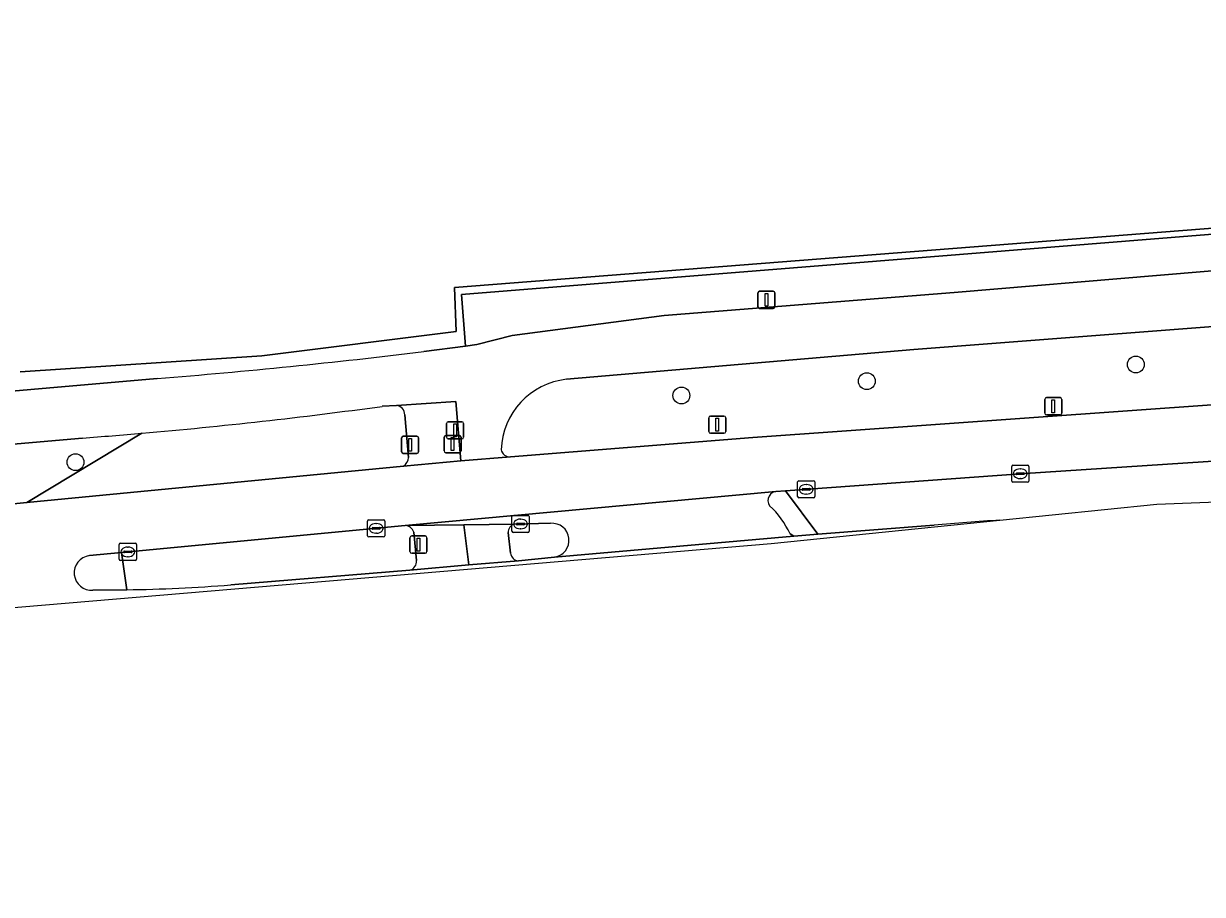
# Model space of a CAD drawing. Extents: x 162396 to 163643, y 386452 to 387406.
# Drawn here: x 163107.6 to 163176.1, y 386495.4 to 386546 of the extents above; entities that cross this region are included whole.
import ezdxf

# ---------------------------------------------------------------- set-up
doc = ezdxf.new("R2010")
doc.units = 0
for name, color, linetype in [('IMGEO_Berm_groen', 7, 'Continuous'), ('IMGEO_Boom', 7, 'Continuous'), ('IMGEO_Drukknoppaal', 7, 'Continuous'), ('IMGEO_Erf', 7, 'Continuous'), ('IMGEO_Fietspad_gesloten', 7, 'Continuous'), ('IMGEO_Groenvoorziening', 7, 'Continuous'), ('IMGEO_Kolk', 7, 'Continuous'), ('IMGEO_Lichtmast', 7, 'Continuous'), ('IMGEO_Muur', 7, 'Continuous'), ('IMGEO_Rijbaan_regionaal_gesloten', 7, 'Continuous'), ('IMGEO_Verkeerseiland_gesloten', 7, 'Continuous'), ('IMGEO_Verkeersregelinstallatiepaal', 7, 'Continuous'), ('IMGEO_Voetpad_open', 7, 'Continuous')]:
    doc.layers.add(name, color=color, linetype=linetype)

msp = doc.modelspace()

# ---------------------------------------------------------------- linework, layer by layer
at = {"layer": 'IMGEO_Berm_groen'}
for points in [[(163183.268, 386528.893), (163159.33, 386527.037), (163139.134, 386525.309)], [(163129.247, 386523.78), (163128.412, 386523.738)], [(163135.87, 386520.803), (163149.964, 386521.933), (163176.912, 386523.837), (163181, 386524.045)], [(163129.951, 386520.763), (163129.727, 386523.251)], [(163106.385, 386518.017), (163107.763, 386518.15), (163114.445, 386522.175)], [(163114.445, 386522.175), (163107.763, 386518.15), (163129.649, 386520.259)], [(163110.988, 386521.896), (163100.034, 386520.946), (163068.628, 386517.907), (163067.923, 386517.561)], [(163178.948, 386518.271), (163181.107, 386518.531), (163181.166, 386520.849), (163165.514, 386519.821), (163151.86, 386518.825), (163153.745, 386516.299), (163160.5, 386516.821)], [(163164.32, 386517.117), (163173.454, 386518.044), (163178.948, 386518.271)], [(163129.754, 386516.804), (163113.263, 386515.243), (163113.565, 386513.075)], [(163130.409, 386514.78), (163130.251, 386516.414)], [(163119.609, 386513.357), (163130.019, 386514.208)]]:
    msp.add_lwpolyline(points, dxfattribs=at)
for centre, radius, start, end in [((163139.584, 386521.078), 4.254, 96.07539, 178.17431), ((163089.879, 386804.881), 283.772, 274.96624, 277.80418), ((163129.182, 386523.239), 0.545, 1.24125, 83.19821), ((163090.814, 386793.421), 272.273, 274.24918, 274.97902), ((163129.229, 386520.853), 0.728, 305.26881, 352.87057), ((163135.832, 386521.311), 0.509, 190.95908, 274.28557), ((163129.732, 386516.265), 0.54, 16.0416, 87.71526), ((163170.474, 386412.744), 104.554, 93.37433, 95.47429), ((163129.878, 386514.723), 0.534, 285.32619, 6.10006), ((163112.409, 386602.756), 89.688, 270.73834, 274.60438)]:
    msp.add_arc(centre, radius, start, end, dxfattribs=at)
at = {"layer": 'IMGEO_Boom'}
for centre in [(163172.232, 386526.174), (163156.594, 386525.203), (163145.81, 386524.365), (163110.583, 386520.488)]:
    msp.add_circle(centre, 0.489, dxfattribs=at)
at = {"layer": 'IMGEO_Drukknoppaal'}
for p, q in [((163132.158, 386521.941), (163132.158, 386522.741)), ((163132.158, 386522.741), (163132.158, 386521.941)), ((163132.258, 386522.841), (163133.048, 386522.841)), ((163133.048, 386522.841), (163132.258, 386522.841)), ((163133.148, 386522.741), (163133.148, 386521.941)), ((163133.148, 386521.941), (163133.148, 386522.741)), ((163133.048, 386521.841), (163132.258, 386521.841)), ((163132.258, 386521.841), (163133.048, 386521.841))]:
    msp.add_line(p, q, dxfattribs=at)
msp.add_lwpolyline([(163132.578, 386522.716), (163132.728, 386522.716), (163132.728, 386521.966), (163132.578, 386521.966), (163132.578, 386522.716)], dxfattribs=at)
for centre, start, end in [((163132.258, 386522.741), 90, 180), ((163132.258, 386522.741), 90, 180), ((163133.048, 386522.741), 0, 90), ((163133.048, 386522.741), 360, 90), ((163132.258, 386521.941), 180, 270), ((163132.258, 386521.941), 180, 270), ((163133.048, 386521.941), 270, 0), ((163133.048, 386521.941), 270, 0)]:
    msp.add_arc(centre, 0.1, start, end, dxfattribs=at)
at = {"layer": 'IMGEO_Erf'}
msp.add_lwpolyline([(163107.365, 386525.735), (163121.414, 386526.667), (163132.716, 386528.091), (163132.616, 386530.652), (163183.884, 386534.66), (163239.582, 386537.387), (163241.901, 386539.593), (163243.313, 386542.596), (163219.905, 386556.9)], dxfattribs=at)
at = {"layer": 'IMGEO_Fietspad_gesloten'}
for points in [[(163185.658, 386532.373), (163161.664, 386530.357), (163144.807, 386529.027), (163135.975, 386527.848), (163133.919, 386527.328), (163133.263, 386527.23), (163130.826, 386526.923)], [(163139.134, 386525.309), (163159.33, 386527.037), (163183.268, 386528.893)], [(163115.339, 386525.357), (163093.275, 386523.436), (163068.381, 386520.901)], [(163128.412, 386523.738), (163129.247, 386523.78), (163132.704, 386524.019), (163132.995, 386520.565), (163135.87, 386520.803)], [(163067.923, 386517.561), (163068.628, 386517.907), (163100.034, 386520.946), (163110.988, 386521.896)], [(163136.103, 386516.89), (163133.156, 386516.856), (163133.445, 386514.52), (163136.331, 386514.757)], [(163135.882, 386515.206), (163135.74, 386516.394)]]:
    msp.add_lwpolyline(points, dxfattribs=at)
for centre, radius, start, end in [((163086.566, 386887.267), 363.052, 274.54557, 277.00234), ((163139.584, 386521.078), 4.254, 96.07539, 178.17431), ((163089.879, 386804.881), 283.772, 274.96624, 277.80418), ((163090.814, 386793.421), 272.273, 274.24918, 274.97902), ((163135.832, 386521.311), 0.509, 190.95908, 274.28557), ((163136.224, 386516.42), 0.485, 104.47781, 183.12476), ((163136.355, 386515.23), 0.473, 182.85659, 267.14341)]:
    msp.add_arc(centre, radius, start, end, dxfattribs=at)
at = {"layer": 'IMGEO_Groenvoorziening'}
for points in [[(163130.826, 386526.923), (163133.263, 386527.23), (163133.027, 386530.235), (163183.936, 386534.334), (163217.254, 386535.858), (163239.82, 386537.047), (163242.352, 386539.4), (163243.688, 386542.308), (163243.313, 386542.596), (163241.901, 386539.593), (163239.582, 386537.387), (163183.884, 386534.66), (163132.616, 386530.652), (163132.716, 386528.091), (163121.414, 386526.667), (163107.365, 386525.735)], [(163068.381, 386520.901), (163093.275, 386523.436), (163115.339, 386525.357)]]:
    msp.add_lwpolyline(points, dxfattribs=at)
msp.add_arc((163086.566, 386887.267), 363.052, 274.54557, 277.00234, dxfattribs=at)
at = {"layer": 'IMGEO_Kolk'}
for p, q in [((163165.013, 386519.395), (163165.013, 386520.247)), ((163165.088, 386520.321), (163165.94, 386520.321)), ((163165.501, 386520.101), (163165.526, 386520.101)), ((163166.014, 386520.247), (163166.014, 386519.395)), ((163152.567, 386518.487), (163152.567, 386519.339)), ((163152.642, 386519.413), (163153.494, 386519.413)), ((163153.568, 386519.339), (163153.568, 386518.487)), ((163165.94, 386519.321), (163165.088, 386519.321)), ((163165.272, 386519.815), (163165.272, 386519.827)), ((163165.71, 386519.778), (163165.312, 386519.778)), ((163165.315, 386519.864), (163165.713, 386519.864)), ((163165.524, 386519.541), (163165.499, 386519.541)), ((163165.756, 386519.827), (163165.756, 386519.815)), ((163152.826, 386518.907), (163152.826, 386518.919)), ((163153.264, 386518.87), (163152.866, 386518.87)), ((163152.869, 386518.956), (163153.267, 386518.956)), ((163153.078, 386518.633), (163153.053, 386518.633)), ((163153.055, 386519.193), (163153.08, 386519.193)), ((163153.31, 386518.919), (163153.31, 386518.907)), ((163153.494, 386518.413), (163152.642, 386518.413)), ((163135.959, 386516.472), (163135.959, 386517.324)), ((163136.034, 386517.398), (163136.886, 386517.398)), ((163136.96, 386517.324), (163136.96, 386516.472)), ((163127.563, 386516.218), (163127.563, 386517.07)), ((163127.638, 386517.144), (163128.49, 386517.144)), ((163127.822, 386516.638), (163127.822, 386516.65)), ((163128.26, 386516.601), (163127.862, 386516.601)), ((163127.865, 386516.687), (163128.263, 386516.687)), ((163128.051, 386516.924), (163128.076, 386516.924)), ((163128.306, 386516.65), (163128.306, 386516.638)), ((163128.564, 386517.07), (163128.564, 386516.218)), ((163136.218, 386516.892), (163136.218, 386516.904)), ((163136.656, 386516.855), (163136.258, 386516.855)), ((163136.261, 386516.941), (163136.659, 386516.941)), ((163136.47, 386516.618), (163136.445, 386516.618)), ((163136.447, 386517.178), (163136.472, 386517.178)), ((163136.702, 386516.904), (163136.702, 386516.892)), ((163128.49, 386516.144), (163127.638, 386516.144)), ((163128.074, 386516.364), (163128.049, 386516.364)), ((163136.886, 386516.398), (163136.034, 386516.398)), ((163113.126, 386514.851), (163113.126, 386515.703)), ((163113.201, 386515.777), (163114.053, 386515.777)), ((163113.385, 386515.271), (163113.385, 386515.283)), ((163113.823, 386515.234), (163113.425, 386515.234)), ((163113.428, 386515.32), (163113.826, 386515.32)), ((163113.614, 386515.557), (163113.639, 386515.557)), ((163113.869, 386515.283), (163113.869, 386515.271)), ((163114.127, 386515.703), (163114.127, 386514.851)), ((163114.053, 386514.777), (163113.201, 386514.777)), ((163113.637, 386514.997), (163113.612, 386514.997))]:
    msp.add_line(p, q, dxfattribs=at)
for points in [[(163165.013, 386519.395), (163165.013, 386520.247)], [(163165.088, 386520.321), (163165.94, 386520.321)], [(163166.014, 386520.247), (163166.014, 386519.395)], [(163152.567, 386518.487), (163152.567, 386519.339)], [(163152.642, 386519.413), (163153.494, 386519.413)], [(163153.568, 386519.339), (163153.568, 386518.487)], [(163165.94, 386519.321), (163165.088, 386519.321)], [(163153.494, 386518.413), (163152.642, 386518.413)], [(163135.959, 386516.472), (163135.959, 386517.324)], [(163136.034, 386517.398), (163136.886, 386517.398)], [(163136.96, 386517.324), (163136.96, 386516.472)], [(163127.563, 386516.218), (163127.563, 386517.07)], [(163127.638, 386517.144), (163128.49, 386517.144)], [(163128.564, 386517.07), (163128.564, 386516.218)], [(163128.49, 386516.144), (163127.638, 386516.144)], [(163136.886, 386516.398), (163136.034, 386516.398)], [(163113.126, 386514.851), (163113.126, 386515.703)], [(163113.201, 386515.777), (163114.053, 386515.777)], [(163114.127, 386515.703), (163114.127, 386514.851)], [(163114.053, 386514.777), (163113.201, 386514.777)]]:
    msp.add_lwpolyline(points, dxfattribs=at)
for centre, radius, start, end in [((163165.09, 386520.245), 0.0765, 91.55205, 178.44795), ((163165.09, 386520.245), 0.0765, 91.55205, 178.44795), ((163165.938, 386520.245), 0.0765, 1.55205, 88.44795), ((163165.938, 386520.245), 0.0765, 1.55205, 88.44795), ((163152.644, 386519.337), 0.0765, 91.55205, 178.44795), ((163152.644, 386519.337), 0.0765, 91.55205, 178.44795), ((163153.492, 386519.337), 0.0765, 1.55205, 88.44795), ((163153.492, 386519.337), 0.0765, 1.55205, 88.44795), ((163165.09, 386519.397), 0.0765, 181.55205, 268.44795), ((163165.09, 386519.397), 0.0765, 181.55205, 268.44795), ((163165.312, 386519.824), 0.0403, 85.87752, 175.75265), ((163165.309, 386519.814), 0.0366, 178.93798, 274.71019), ((163165.713, 386519.821), 0.043, 264.86636, 352.45326), ((163165.717, 386519.826), 0.0386, 1.73085, 96.63898), ((163165.938, 386519.397), 0.0765, 271.55205, 358.44795), ((163165.938, 386519.397), 0.0765, 271.55205, 358.44795), ((163152.866, 386518.916), 0.0403, 85.87752, 175.75265), ((163152.863, 386518.906), 0.0366, 178.93798, 274.71019), ((163153.267, 386518.913), 0.043, 264.86636, 352.45326), ((163153.271, 386518.918), 0.0386, 1.73085, 96.63898), ((163152.644, 386518.489), 0.0765, 181.55205, 268.44795), ((163152.644, 386518.489), 0.0765, 181.55205, 268.44795), ((163153.492, 386518.489), 0.0765, 271.55205, 358.44795), ((163153.492, 386518.489), 0.0765, 271.55205, 358.44795), ((163136.036, 386517.322), 0.0765, 91.55205, 178.44795), ((163136.036, 386517.322), 0.0765, 91.55205, 178.44795), ((163136.884, 386517.322), 0.0765, 1.55205, 88.44795), ((163136.884, 386517.322), 0.0765, 1.55205, 88.44795), ((163127.64, 386517.068), 0.0765, 91.55205, 178.44795), ((163127.64, 386517.068), 0.0765, 91.55205, 178.44795), ((163127.862, 386516.647), 0.0403, 85.87752, 175.75265), ((163127.859, 386516.637), 0.0366, 178.93798, 274.71019), ((163128.263, 386516.644), 0.043, 264.86636, 352.45326), ((163128.267, 386516.649), 0.0386, 1.73085, 96.63898), ((163128.488, 386517.068), 0.0765, 1.55205, 88.44795), ((163128.488, 386517.068), 0.0765, 1.55205, 88.44795), ((163136.258, 386516.901), 0.0403, 85.87752, 175.75265), ((163136.255, 386516.891), 0.0366, 178.93798, 274.71019), ((163136.659, 386516.898), 0.043, 264.86636, 352.45326), ((163136.663, 386516.903), 0.0386, 1.73085, 96.63898), ((163127.64, 386516.22), 0.0765, 181.55205, 268.44795), ((163127.64, 386516.22), 0.0765, 181.55205, 268.44795), ((163128.488, 386516.22), 0.0765, 271.55205, 358.44795), ((163128.488, 386516.22), 0.0765, 271.55205, 358.44795), ((163136.036, 386516.474), 0.0765, 181.55205, 268.44795), ((163136.036, 386516.474), 0.0765, 181.55205, 268.44795), ((163136.884, 386516.474), 0.0765, 271.55205, 358.44795), ((163136.884, 386516.474), 0.0765, 271.55205, 358.44795), ((163113.203, 386515.701), 0.0765, 91.55205, 178.44795), ((163113.203, 386515.701), 0.0765, 91.55205, 178.44795), ((163113.425, 386515.28), 0.0403, 85.87752, 175.75265), ((163113.422, 386515.27), 0.0366, 178.93798, 274.71019), ((163113.826, 386515.277), 0.043, 264.86636, 352.45326), ((163113.83, 386515.282), 0.0386, 1.73085, 96.63898), ((163114.051, 386515.701), 0.0765, 1.55205, 88.44795), ((163114.051, 386515.701), 0.0765, 1.55205, 88.44795), ((163113.203, 386514.853), 0.0765, 181.55205, 268.44795), ((163113.203, 386514.853), 0.0765, 181.55205, 268.44795), ((163114.051, 386514.853), 0.0765, 271.55205, 358.44795), ((163114.051, 386514.853), 0.0765, 271.55205, 358.44795)]:
    msp.add_arc(centre, radius, start, end, dxfattribs=at)
for centre, major_axis, ratio, start_param, end_param in [((163165.5, 386519.821), (-0.387, 0.002), 0.722429, 4.712389, 7.853982), ((163165.525, 386519.821), (-0.39, 0.002), 0.717154, 1.570796, 4.712389), ((163153.054, 386518.913), (-0.387, 0.002), 0.722429, 4.712389, 7.853982), ((163153.079, 386518.913), (-0.39, 0.002), 0.717154, 1.570796, 4.712389), ((163128.05, 386516.644), (-0.387, 0.002), 0.722429, 4.712389, 7.853982), ((163128.075, 386516.644), (-0.39, 0.002), 0.717154, 1.570796, 4.712389), ((163136.446, 386516.898), (-0.387, 0.002), 0.722429, 4.712389, 7.853982), ((163136.471, 386516.898), (-0.39, 0.002), 0.717154, 1.570796, 4.712389), ((163113.613, 386515.277), (-0.387, 0.002), 0.722429, 4.712389, 7.853982), ((163113.638, 386515.277), (-0.39, 0.002), 0.717154, 1.570796, 4.712389)]:
    msp.add_ellipse(centre, major_axis=major_axis, ratio=ratio, start_param=start_param, end_param=end_param, dxfattribs=at)
at = {"layer": 'IMGEO_Lichtmast'}
for p, q in [((163150.255, 386529.53), (163150.255, 386530.33)), ((163150.255, 386530.33), (163150.255, 386529.53)), ((163150.355, 386530.43), (163151.145, 386530.43)), ((163151.145, 386530.43), (163150.355, 386530.43)), ((163151.245, 386530.33), (163151.245, 386529.53)), ((163151.245, 386529.53), (163151.245, 386530.33)), ((163151.145, 386529.43), (163150.355, 386529.43)), ((163150.355, 386529.43), (163151.145, 386529.43)), ((163166.935, 386523.343), (163166.935, 386524.143)), ((163166.935, 386524.143), (163166.935, 386523.343)), ((163167.035, 386524.243), (163167.825, 386524.243)), ((163167.825, 386524.243), (163167.035, 386524.243)), ((163167.925, 386524.143), (163167.925, 386523.343)), ((163167.925, 386523.343), (163167.925, 386524.143)), ((163167.825, 386523.243), (163167.035, 386523.243)), ((163167.035, 386523.243), (163167.825, 386523.243))]:
    msp.add_line(p, q, dxfattribs=at)
for points in [[(163150.675, 386530.305), (163150.825, 386530.305), (163150.825, 386529.555), (163150.675, 386529.555), (163150.675, 386530.305)], [(163167.355, 386524.118), (163167.505, 386524.118), (163167.505, 386523.368), (163167.355, 386523.368), (163167.355, 386524.118)]]:
    msp.add_lwpolyline(points, dxfattribs=at)
for centre, start, end in [((163150.355, 386530.33), 90, 180), ((163150.355, 386530.33), 90, 180), ((163151.145, 386530.33), 0, 90), ((163151.145, 386530.33), 360, 90), ((163150.355, 386529.53), 180, 270), ((163150.355, 386529.53), 180, 270), ((163151.145, 386529.53), 270, 0), ((163151.145, 386529.53), 270, 0), ((163167.035, 386524.143), 90, 180), ((163167.035, 386524.143), 90, 180), ((163167.825, 386524.143), 0, 90), ((163167.825, 386524.143), 360, 90), ((163167.035, 386523.343), 180, 270), ((163167.035, 386523.343), 180, 270), ((163167.825, 386523.343), 270, 0), ((163167.825, 386523.343), 270, 0)]:
    msp.add_arc(centre, 0.1, start, end, dxfattribs=at)
at = {"layer": 'IMGEO_Muur'}
msp.add_lwpolyline([(163243.313, 386542.596), (163241.901, 386539.593), (163239.582, 386537.387), (163183.884, 386534.66), (163132.616, 386530.652), (163132.716, 386528.091), (163121.414, 386526.667), (163107.365, 386525.735)], dxfattribs=at)
at = {"layer": 'IMGEO_Rijbaan_regionaal_gesloten'}
for points in [[(163181, 386524.045), (163176.912, 386523.837), (163149.964, 386521.933), (163135.87, 386520.803), (163132.995, 386520.565), (163129.649, 386520.259), (163107.763, 386518.15), (163106.385, 386518.017)], [(163111.389, 386515.058), (163113.263, 386515.243), (163129.754, 386516.804), (163151.308, 386518.789), (163151.86, 386518.825), (163165.514, 386519.821), (163181.166, 386520.849), (163187.008, 386521.006)], [(163151.308, 386518.789), (163129.754, 386516.804), (163133.156, 386516.856), (163136.103, 386516.89), (163138.197, 386516.937)], [(163160.5, 386516.821), (163153.745, 386516.299), (163152.351, 386516.19), (163138.426, 386514.97), (163136.331, 386514.757), (163133.445, 386514.52), (163130.019, 386514.208), (163119.609, 386513.357)], [(163151.019, 386515.766), (163164.32, 386517.117)], [(163138.426, 386514.97), (163152.351, 386516.19), (163152.129, 386516.322)], [(162974.454, 386495.361), (162984.689, 386497.111), (163078.776, 386509.651), (163151.019, 386515.766)], [(163113.565, 386513.075), (163111.597, 386513.047)]]:
    msp.add_lwpolyline(points, dxfattribs=at)
for centre, radius, start, end in [((163151.373, 386518.261), 0.532, 96.96446, 150.34921), ((163151.375, 386518.261), 0.535, 150.47558, 214.19489), ((163147.393, 386514.12), 5.222, 24.93869, 47.33206), ((163138.285, 386515.95), 0.99, 278.17523, 95.10584), ((163170.474, 386412.744), 104.554, 93.37433, 95.47429), ((163111.52, 386514.055), 1.011, 97.43383, 274.37651), ((163112.409, 386602.756), 89.688, 270.73834, 274.60438)]:
    msp.add_arc(centre, radius, start, end, dxfattribs=at)
at = {"layer": 'IMGEO_Verkeerseiland_gesloten'}
for points in [[(163152.129, 386516.322), (163152.351, 386516.19), (163153.745, 386516.299), (163151.86, 386518.825), (163151.308, 386518.789)], [(163138.197, 386516.937), (163136.103, 386516.89)], [(163135.74, 386516.394), (163135.882, 386515.206)], [(163111.597, 386513.047), (163113.565, 386513.075), (163113.263, 386515.243), (163111.389, 386515.058)], [(163136.331, 386514.757), (163138.426, 386514.97)]]:
    msp.add_lwpolyline(points, dxfattribs=at)
for centre, radius, start, end in [((163151.373, 386518.261), 0.532, 96.96446, 150.34921), ((163151.375, 386518.261), 0.535, 150.47558, 214.19489), ((163147.393, 386514.12), 5.222, 24.93869, 47.33206), ((163136.224, 386516.42), 0.485, 104.47781, 183.12476), ((163138.285, 386515.95), 0.99, 278.17523, 95.10584), ((163136.355, 386515.23), 0.473, 182.85659, 267.14341), ((163111.52, 386514.055), 1.011, 97.43383, 274.37651)]:
    msp.add_arc(centre, radius, start, end, dxfattribs=at)
at = {"layer": 'IMGEO_Verkeersregelinstallatiepaal'}
for p, q in [((163147.395, 386522.269), (163147.395, 386523.069)), ((163147.395, 386523.069), (163147.395, 386522.269)), ((163147.495, 386523.169), (163148.285, 386523.169)), ((163148.285, 386523.169), (163147.495, 386523.169)), ((163148.385, 386523.069), (163148.385, 386522.269)), ((163148.385, 386522.269), (163148.385, 386523.069)), ((163132.109, 386522.042), (163132.899, 386522.042)), ((163132.899, 386522.042), (163132.109, 386522.042)), ((163148.285, 386522.169), (163147.495, 386522.169)), ((163147.495, 386522.169), (163148.285, 386522.169)), ((163129.541, 386521.102), (163129.541, 386521.902)), ((163129.541, 386521.902), (163129.541, 386521.102)), ((163129.641, 386522.002), (163130.431, 386522.002)), ((163130.431, 386522.002), (163129.641, 386522.002)), ((163130.531, 386521.902), (163130.531, 386521.102)), ((163130.531, 386521.102), (163130.531, 386521.902)), ((163132.009, 386521.142), (163132.009, 386521.942)), ((163132.009, 386521.942), (163132.009, 386521.142)), ((163132.999, 386521.942), (163132.999, 386521.142)), ((163132.999, 386521.142), (163132.999, 386521.942)), ((163130.431, 386521.002), (163129.641, 386521.002)), ((163129.641, 386521.002), (163130.431, 386521.002)), ((163132.899, 386521.042), (163132.109, 386521.042)), ((163132.109, 386521.042), (163132.899, 386521.042)), ((163130.028, 386515.3), (163130.028, 386516.1)), ((163130.028, 386516.1), (163130.028, 386515.3)), ((163130.128, 386516.2), (163130.918, 386516.2)), ((163130.918, 386516.2), (163130.128, 386516.2)), ((163131.018, 386516.1), (163131.018, 386515.3)), ((163131.018, 386515.3), (163131.018, 386516.1)), ((163130.918, 386515.2), (163130.128, 386515.2)), ((163130.128, 386515.2), (163130.918, 386515.2))]:
    msp.add_line(p, q, dxfattribs=at)
for points in [[(163147.815, 386523.044), (163147.965, 386523.044), (163147.965, 386522.294), (163147.815, 386522.294), (163147.815, 386523.044)], [(163129.961, 386521.877), (163130.111, 386521.877), (163130.111, 386521.127), (163129.961, 386521.127), (163129.961, 386521.877)], [(163132.429, 386521.917), (163132.579, 386521.917), (163132.579, 386521.167), (163132.429, 386521.167), (163132.429, 386521.917)], [(163130.448, 386516.075), (163130.598, 386516.075), (163130.598, 386515.325), (163130.448, 386515.325), (163130.448, 386516.075)]]:
    msp.add_lwpolyline(points, dxfattribs=at)
for centre, start, end in [((163147.495, 386523.069), 90, 180), ((163147.495, 386523.069), 90, 180), ((163148.285, 386523.069), 0, 90), ((163148.285, 386523.069), 360, 90), ((163132.109, 386521.942), 90, 180), ((163132.109, 386521.942), 90, 180), ((163132.899, 386521.942), 0, 90), ((163132.899, 386521.942), 360, 90), ((163147.495, 386522.269), 180, 270), ((163147.495, 386522.269), 180, 270), ((163148.285, 386522.269), 270, 0), ((163148.285, 386522.269), 270, 0), ((163129.641, 386521.902), 90, 180), ((163129.641, 386521.902), 90, 180), ((163130.431, 386521.902), 0, 90), ((163130.431, 386521.902), 360, 90), ((163129.641, 386521.102), 180, 270), ((163129.641, 386521.102), 180, 270), ((163130.431, 386521.102), 270, 0), ((163130.431, 386521.102), 270, 0), ((163132.109, 386521.142), 180, 270), ((163132.109, 386521.142), 180, 270), ((163132.899, 386521.142), 270, 0), ((163132.899, 386521.142), 270, 0), ((163130.128, 386516.1), 90, 180), ((163130.128, 386516.1), 90, 180), ((163130.918, 386516.1), 0, 90), ((163130.918, 386516.1), 360, 90), ((163130.128, 386515.3), 180, 270), ((163130.128, 386515.3), 180, 270), ((163130.918, 386515.3), 270, 0), ((163130.918, 386515.3), 270, 0)]:
    msp.add_arc(centre, 0.1, start, end, dxfattribs=at)
at = {"layer": 'IMGEO_Voetpad_open'}
for points in [[(163252.19, 386543.439), (163249.795, 386543.423), (163246.238, 386543.314), (163243.931, 386542.838), (163243.688, 386542.308), (163242.352, 386539.4), (163239.82, 386537.047), (163217.254, 386535.858), (163183.936, 386534.334), (163133.027, 386530.235), (163133.263, 386527.23), (163133.919, 386527.328), (163135.975, 386527.848), (163144.807, 386529.027), (163161.664, 386530.357), (163185.658, 386532.373), (163235.9, 386534.632)], [(163129.649, 386520.259), (163132.995, 386520.565), (163132.704, 386524.019), (163129.247, 386523.78)], [(163129.727, 386523.251), (163129.951, 386520.763)], [(163130.019, 386514.208), (163133.445, 386514.52), (163133.156, 386516.856), (163129.754, 386516.804)], [(163130.251, 386516.414), (163130.409, 386514.78)]]:
    msp.add_lwpolyline(points, dxfattribs=at)
for centre, radius, start, end in [((163129.182, 386523.239), 0.545, 1.24125, 83.19821), ((163129.229, 386520.853), 0.728, 305.26881, 352.87057), ((163129.732, 386516.265), 0.54, 16.0416, 87.71526), ((163129.878, 386514.723), 0.534, 285.32619, 6.10006)]:
    msp.add_arc(centre, radius, start, end, dxfattribs=at)

doc.saveas('drawing.dxf')
